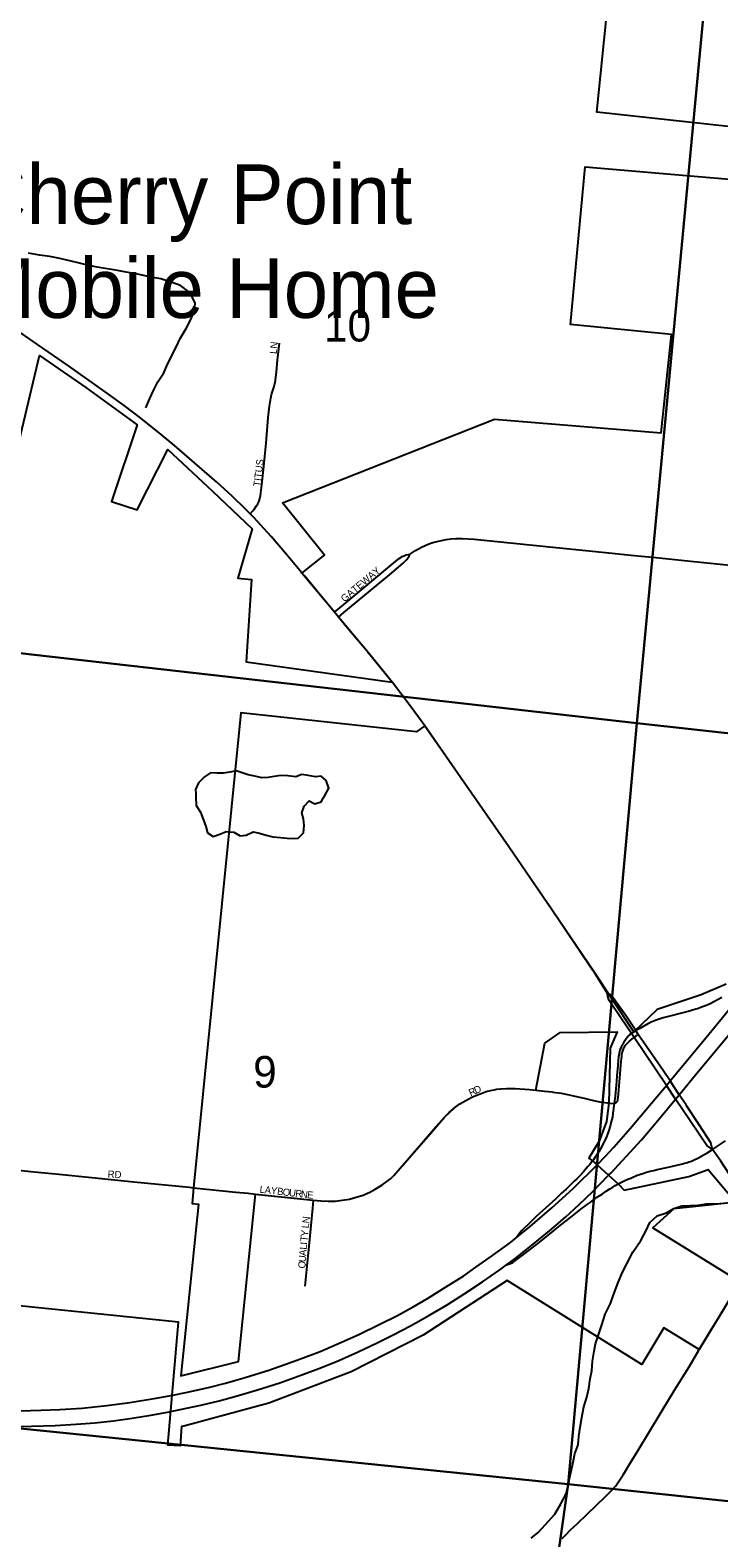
# Model space of a CAD drawing. Extents: x 1410790 to 1770854, y 566777 to 831614.
# Drawn here: x 1620852 to 1625664, y 690028 to 700569 of the extents above; entities that cross this region are included whole.
import ezdxf

# ---------------------------------------------------------------- set-up
doc = ezdxf.new("R2010")
doc.units = 0
for name, color, linetype in [('GM_X_City_Street', 7, 'Continuous'), ('GM_X_City_Street_Text', 7, 'Continuous'), ('GM_X_Corporation', 7, 'Continuous'), ('GM_X_Interchange_Ramps', 7, 'Continuous'), ('GM_X_Interstate_Route', 7, 'Continuous'), ('GM_X_Minor_Lake', 7, 'Continuous'), ('GM_X_Minor_River', 7, 'Continuous'), ('GM_X_Section', 7, 'Continuous'), ('GM_X_Section_Text', 7, 'Continuous'), ('GM_X_State_Route', 7, 'Continuous'), ('GM_X_Township_Road', 7, 'Continuous'), ('GM_X_Township_Subdivision', 7, 'Continuous'), ('GM_X_Township_Subdivision_Text', 7, 'Continuous'), ('GM_X_Unincorporated_Text', 7, 'Continuous')]:
    doc.layers.add(name, color=color, linetype=linetype)

msp = doc.modelspace()

# ---------------------------------------------------------------- linework, layer by layer
at = {"layer": 'GM_X_City_Street'}
for points in [[(1623503, 696904), (1623545, 696930), (1623591, 696957), (1623628, 696973), (1623645, 696980), (1623665, 696987), (1623695, 696995), (1623726, 697002), (1623758, 697008), (1623794, 697013), (1623825, 697015), (1623873, 697015), (1623955, 697010), (1624527, 696952), (1624918, 696912), (1625049, 696899), (1625224, 696883), (1625489, 696853), (1625767, 696826)], [(1622978, 696499), (1623016, 696531), (1623420, 696868), (1623431, 696876), (1623441, 696883), (1623451, 696889), (1623462, 696894), (1623471, 696897), (1623480, 696900), (1623493, 696902), (1623503, 696904)], [(1623006, 696465), (1623044, 696497), (1623363, 696762), (1623459, 696843), (1623475, 696858), (1623484, 696867), (1623489, 696874), (1623494, 696882), (1623499, 696891), (1623503, 696904)], [(1622830, 692390), (1622883, 692385), (1622933, 692382), (1622983, 692383), (1623033, 692388), (1623082, 692397), (1623130, 692410), (1623178, 692425), (1623209, 692438), (1623226, 692446), (1623263, 692466), (1623310, 692495), (1623344, 692519), (1623369, 692539), (1623392, 692562), (1623438, 692612), (1623459, 692635), (1623671, 692883), (1623747, 692969), (1623779, 693002), (1623816, 693035), (1623855, 693062), (1623897, 693087), (1623937, 693108), (1623978, 693126), (1624002, 693135), (1624037, 693148), (1624069, 693156), (1624094, 693161), (1624112, 693164)], [(1624112, 693164), (1624138, 693167), (1624140, 693167), (1624181, 693170), (1624241, 693169), (1624340, 693162), (1624385, 693158), (1624445, 693152), (1624502, 693146)], [(1619591, 692653), (1619592, 692664), (1619596, 692676), (1619603, 692688), (1619609, 692696), (1619616, 692702), (1619624, 692706), (1619631, 692708), (1619647, 692711), (1619663, 692711), (1619679, 692711), (1619711, 692708), (1619825, 692693), (1619940, 692680), (1620169, 692657), (1620398, 692635), (1620545, 692619), (1620644, 692611), (1620725, 692603), (1620856, 692590), (1621053, 692570), (1621282, 692547), (1621576, 692518), (1621964, 692479)], [(1622374, 692437), (1622426, 692431), (1622536, 692420), (1622701, 692402), (1622830, 692390)], [(1622830, 692390), (1622825, 692334), (1622802, 692091), (1622771, 691788)]]:
    msp.add_lwpolyline(points, dxfattribs=at)
at = {"layer": 'GM_X_Corporation'}
for points in [[(1627509, 701506), (1627380, 700186), (1627615, 700245), (1627909, 700222), (1627909, 700252), (1627962, 700252), (1627959, 700222), (1627958, 700149), (1627965, 700026), (1627979, 699958), (1627993, 699917), (1628017, 699879), (1628057, 699829), (1628139, 699756), (1628169, 699722), (1628191, 699690), (1628225, 699623), (1624812, 699996), (1624928, 701143)], [(1620465, 696400), (1620918, 698294), (1621241, 698071), (1621600, 697809), (1621419, 697274), (1621600, 697215), (1621814, 697637), (1622126, 697346), (1622402, 697083), (1622302, 696737), (1622398, 696729), (1622361, 696153), (1623382, 696010), (1623213, 696217), (1623006, 696465), (1622978, 696499), (1622751, 696773), (1622908, 696898), (1622614, 697264), (1624096, 697850), (1625262, 697753), (1625332, 698442), (1624627, 698510), (1624729, 699614), (1627209, 699401)], [(1625715, 693900), (1625541, 693825), (1625234, 693722), (1625070, 693567), (1624918, 693795), (1624794, 693980), (1624469, 694461), (1624197, 694859), (1623861, 695342), (1623610, 695705), (1623586, 695688), (1623552, 695663), (1622323, 695795), (1621992, 692476), (1621984, 692366), (1622027, 692362), (1621905, 691160), (1622308, 691262), (1622426, 692431), (1622830, 692390), (1622883, 692385), (1622933, 692382), (1622983, 692383), (1623033, 692388), (1623082, 692397), (1623130, 692410), (1623178, 692425), (1623209, 692438), (1623226, 692446), (1623263, 692466), (1623310, 692495), (1623344, 692519), (1623369, 692539), (1623392, 692562), (1623438, 692612), (1623663, 692871), (1623747, 692969), (1623816, 693035), (1623855, 693062), (1623897, 693087), (1623937, 693108), (1623978, 693126), (1624002, 693135), (1624037, 693148), (1624069, 693156), (1624094, 693161), (1624112, 693164), (1624138, 693167), (1624181, 693170), (1624241, 693169), (1624340, 693162), (1624385, 693158), (1624448, 693486), (1624555, 693561), (1624954, 693566), (1624904, 693451), (1624896, 693068), (1624878, 692940), (1624828, 692801), (1624756, 692683), (1624781, 692663), (1624813, 692635), (1624894, 692563), (1624961, 692503), (1625003, 692460), (1625455, 692554), (1625589, 692603), (1625763, 692395)], [(1625767, 692372), (1625349, 692328), (1625202, 692195), (1625814, 691817), (1625527, 691346), (1625279, 691497), (1625125, 691240), (1624185, 691827), (1623598, 691446), (1623095, 691189), (1622520, 690969), (1621926, 690810), (1621909, 690807), (1621899, 690672), (1621814, 690677), (1621888, 691537), (1619570, 691773)]]:
    msp.add_lwpolyline(points, dxfattribs=at)
at = {"layer": 'GM_X_Interchange_Ramps'}
for points in [[(1625685, 693806), (1625659, 693791), (1625634, 693777), (1625604, 693762), (1625571, 693748), (1625543, 693738), (1625521, 693730), (1625502, 693724), (1625473, 693715), (1625450, 693709), (1625275, 693663), (1625246, 693654), (1625234, 693650), (1625215, 693643), (1625203, 693639), (1625191, 693633), (1625168, 693621), (1625111, 693589), (1625084, 693575)], [(1625084, 693575), (1625053, 693555), (1625047, 693551), (1625041, 693546), (1625034, 693541), (1625023, 693526), (1625011, 693510), (1625003, 693497), (1624998, 693489), (1624992, 693479), (1624989, 693474), (1624985, 693466), (1624981, 693458), (1624978, 693452), (1624973, 693439), (1624970, 693427), (1624967, 693415), (1624965, 693403), (1624963, 693390), (1624961, 693367), (1624958, 693331), (1624951, 693258), (1624948, 693218), (1624939, 693115), (1624933, 693065), (1624924, 692997), (1624920, 692970), (1624910, 692929), (1624904, 692906), (1624895, 692877), (1624886, 692851), (1624878, 692831), (1624865, 692802), (1624854, 692780), (1624846, 692764), (1624837, 692747), (1624825, 692727), (1624814, 692711), (1624807, 692700), (1624800, 692690), (1624787, 692672), (1624781, 692663), (1624762, 692639), (1624746, 692621), (1624718, 692588), (1624690, 692558), (1624672, 692539), (1624653, 692521), (1624627, 692496), (1624597, 692467), (1624565, 692437), (1624524, 692399), (1624478, 692356), (1624387, 692274), (1624333, 692221), (1624301, 692191), (1624283, 692172), (1624270, 692156), (1624247, 692126)], [(1624933, 693065), (1624938, 693068), (1624946, 693073), (1624952, 693077), (1624954, 693079), (1624955, 693081), (1624956, 693084), (1624957, 693087), (1624958, 693090), (1624959, 693098), (1624960, 693108), (1624963, 693131), (1624974, 693272), (1624979, 693334), (1624981, 693358), (1624983, 693376), (1624985, 693393), (1624987, 693408), (1624989, 693418), (1624991, 693426), (1624993, 693433), (1624995, 693439), (1624997, 693445), (1625000, 693450), (1625001, 693454), (1625004, 693459), (1625007, 693465), (1625010, 693470), (1625013, 693474), (1625017, 693478), (1625023, 693485), (1625030, 693492), (1625040, 693501), (1625056, 693515), (1625072, 693527), (1625101, 693548)], [(1624179, 691936), (1624202, 691944), (1624214, 691949), (1624224, 691954), (1624234, 691960), (1624299, 692009), (1624330, 692032), (1624396, 692084), (1624457, 692133), (1624517, 692181), (1624558, 692214), (1624596, 692245), (1624662, 692296), (1624700, 692325), (1624744, 692358), (1624764, 692373), (1624788, 692391), (1624820, 692414), (1624848, 692432), (1624877, 692453), (1624903, 692469), (1624923, 692481), (1624940, 692491), (1624961, 692503), (1624979, 692512), (1625007, 692526), (1625027, 692535), (1625048, 692544), (1625062, 692550), (1625080, 692557), (1625094, 692563), (1625109, 692568), (1625133, 692576), (1625159, 692584), (1625185, 692591), (1625210, 692597), (1625233, 692603), (1625300, 692618), (1625339, 692627), (1625400, 692641), (1625417, 692645), (1625434, 692649), (1625445, 692653), (1625455, 692656), (1625465, 692659), (1625478, 692664), (1625492, 692671), (1625516, 692683), (1625586, 692723), (1625620, 692743)], [(1625620, 692743), (1625710, 692804)]]:
    msp.add_lwpolyline(points, dxfattribs=at)
at = {"layer": 'GM_X_Interstate_Route'}
for points in [[(1625364, 693097), (1625387, 693125), (1625522, 693290), (1625721, 693531), (1625978, 693844), (1626269, 694199), (1626436, 694403), (1626447, 694415), (1626883, 694940), (1627207, 695332), (1627465, 695651), (1627571, 695776), (1627658, 695875), (1627769, 696000), (1627830, 696065), (1627898, 696137), (1627899, 696139)], [(1620783, 690917), (1620926, 690920), (1621060, 690925), (1621215, 690936), (1621387, 690953), (1621547, 690974), (1621733, 691004), (1621848, 691026), (1621939, 691044), (1622013, 691060), (1622106, 691082), (1622217, 691110), (1622289, 691130), (1622355, 691149), (1622519, 691201), (1622632, 691239), (1622741, 691279), (1622877, 691332), (1623028, 691396), (1623148, 691450), (1623296, 691521), (1623413, 691581), (1623528, 691644), (1623628, 691701), (1623755, 691781), (1623881, 691861), (1623967, 691920), (1624083, 692003), (1624207, 692094), (1624247, 692126), (1624346, 692206), (1624497, 692335), (1624647, 692471), (1624813, 692635), (1624813, 692635), (1624869, 692694), (1624930, 692760), (1625044, 692889), (1625231, 693111), (1625297, 693191), (1625324, 693223), (1625368, 693276), (1625573, 693524), (1625753, 693743)], [(1624911, 692581), (1625123, 692811), (1625250, 692961), (1625362, 693095), (1625364, 693097)], [(1621856, 690916), (1622045, 690956), (1622172, 690985), (1622299, 691020), (1622440, 691062), (1622596, 691112), (1622750, 691167), (1622888, 691219), (1623009, 691269), (1623144, 691328), (1623277, 691391), (1623394, 691449), (1623510, 691510), (1623638, 691583), (1623765, 691658), (1623890, 691736), (1624012, 691818), (1624133, 691902), (1624179, 691936), (1624238, 691980), (1624354, 692071), (1624480, 692175), (1624592, 692271), (1624689, 692359), (1624783, 692450), (1624894, 692563), (1624911, 692581)], [(1616535, 690848), (1616564, 690848), (1616667, 690846), (1617038, 690845), (1617328, 690841), (1618014, 690836), (1618406, 690833), (1619095, 690824), (1619928, 690815), (1620403, 690807), (1620666, 690806), (1620862, 690808), (1621026, 690814), (1621173, 690822), (1621304, 690833), (1621434, 690847), (1621564, 690865), (1621694, 690885), (1621837, 690912), (1621856, 690916)]]:
    msp.add_lwpolyline(points, dxfattribs=at)
at = {"layer": 'GM_X_Minor_Lake'}
for points in [[(1622899, 695200), (1622910, 695217), (1622938, 695269), (1622919, 695324), (1622885, 695354), (1622845, 695348), (1622795, 695359), (1622751, 695365), (1622709, 695349), (1622653, 695356), (1622603, 695358), (1622557, 695350), (1622515, 695343), (1622471, 695341), (1622422, 695354), (1622376, 695362), (1622332, 695376), (1622292, 695391), (1622248, 695381), (1622202, 695375), (1622158, 695374), (1622112, 695376), (1622070, 695348), (1622028, 695307), (1622007, 695259), (1622009, 695232)], [(1622009, 695232), (1622009, 695207), (1622012, 695149), (1622042, 695102), (1622061, 695052), (1622079, 695002), (1622092, 694956), (1622130, 694931), (1622178, 694947), (1622222, 694967), (1622276, 694962), (1622320, 694936), (1622360, 694942), (1622410, 694963), (1622454, 694955), (1622500, 694942), (1622548, 694930), (1622602, 694924), (1622648, 694919), (1622694, 694917), (1622724, 694921), (1622762, 694958), (1622766, 695008), (1622761, 695056), (1622751, 695097), (1622767, 695143), (1622802, 695182), (1622842, 695160), (1622884, 695174), (1622899, 695200)]]:
    msp.add_lwpolyline(points, dxfattribs=at)
at = {"layer": 'GM_X_Minor_River'}
for points in [[(1621661, 697929), (1621687, 697993), (1621712, 698045), (1621744, 698111), (1621785, 698174), (1621813, 698238), (1621874, 698358), (1621901, 698412), (1621941, 698482), (1621974, 698545), (1622000, 698609), (1622005, 698661), (1621969, 698732), (1621902, 698784), (1621836, 698807), (1621764, 698830), (1621696, 698842), (1621635, 698855), (1621581, 698867), (1621523, 698878), (1621461, 698888), (1621321, 698913), (1621264, 698924), (1621196, 698940), (1621138, 698953), (1621060, 698973), (1620988, 698986), (1620916, 698995), (1620841, 699009)], [(1624352, 690025), (1624402, 690065), (1624451, 690120), (1624519, 690194), (1624560, 690266), (1624598, 690335), (1624611, 690389), (1624621, 690443), (1624636, 690515), (1624648, 690569), (1624657, 690619), (1624681, 690679), (1624686, 690737), (1624694, 690803), (1624707, 690869), (1624721, 690945), (1624742, 691011), (1624756, 691073), (1624765, 691141), (1624776, 691197), (1624782, 691263), (1624793, 691333), (1624803, 691385), (1624824, 691447), (1624846, 691517), (1624869, 691593), (1624906, 691667), (1624928, 691727), (1624961, 691814), (1624991, 691886), (1625022, 691944), (1625064, 692026), (1625119, 692107), (1625156, 692177), (1625182, 692233), (1625232, 692279), (1625297, 692300), (1625349, 692330), (1625405, 692349), (1625463, 692351), (1625517, 692353), (1625575, 692364), (1625647, 692363), (1625719, 692371)]]:
    msp.add_lwpolyline(points, dxfattribs=at)
at = {"layer": 'GM_X_Section'}
for points in [[(1620208, 701672), (1625594, 701077), (1625091, 695725), (1619669, 696338)], [(1625594, 701077), (1631082, 700473), (1630488, 695128), (1625091, 695725)], [(1619669, 696338), (1625091, 695725), (1624612, 690404), (1619110, 690962)], [(1625091, 695725), (1630488, 695128), (1629887, 689843), (1624612, 690404)], [(1619110, 690962), (1624612, 690404), (1623859, 685107), (1618533, 685643)], [(1624612, 690404), (1629887, 689843), (1629292, 684562), (1623859, 685107)]]:
    msp.add_lwpolyline(points, close=True, dxfattribs=at)
at = {"layer": 'GM_X_State_Route'}
for points in [[(1621860, 697664), (1621767, 697743), (1621626, 697856), (1621508, 697945), (1621375, 698041), (1621120, 698221), (1620904, 698371), (1620675, 698530), (1620565, 698602), (1620468, 698663), (1620355, 698730), (1620281, 698772), (1620255, 698786), (1620109, 698861), (1620035, 698895), (1619885, 698957)], [(1622140, 697423), (1621930, 697605), (1621860, 697664)], [(1623383, 696009), (1623382, 696010), (1623217, 696213), (1623213, 696217), (1623070, 696387), (1623006, 696465), (1622978, 696499), (1622863, 696638), (1622770, 696751), (1622751, 696773), (1622747, 696777), (1622642, 696903), (1622535, 697028), (1622414, 697162), (1622390, 697187), (1622357, 697221), (1622263, 697312), (1622153, 697411), (1622140, 697423)], [(1623610, 695704), (1623610, 695705), (1623508, 695845), (1623383, 696009)], [(1624887, 693834), (1624794, 693980), (1624782, 693998), (1624691, 694133), (1624471, 694458), (1624469, 694461), (1624197, 694859), (1623861, 695342), (1623740, 695517), (1623610, 695704)], [(1625352, 693179), (1625324, 693223), (1625275, 693296), (1625101, 693548), (1625084, 693575), (1625018, 693674), (1624926, 693803), (1624911, 693822), (1624887, 693834)], [(1625620, 692743), (1625579, 692772), (1625411, 693022), (1625362, 693095), (1625297, 693191), (1625072, 693527), (1625053, 693555), (1624988, 693650), (1624897, 693786), (1624888, 693812), (1624887, 693834)], [(1625440, 693047), (1625435, 693055), (1625387, 693125), (1625352, 693179)], [(1625620, 692743), (1625609, 692791), (1625527, 692915), (1625440, 693047)], [(1626049, 692132), (1626025, 692160), (1625959, 692248), (1625844, 692413), (1625733, 692576), (1625678, 692661), (1625620, 692743)]]:
    msp.add_lwpolyline(points, dxfattribs=at)
at = {"layer": 'GM_X_Township_Road'}
for points in [[(1624502, 693146), (1624505, 693145), (1624561, 693136), (1624618, 693125), (1624658, 693116), (1624723, 693101), (1624788, 693086), (1624820, 693080), (1624845, 693075), (1624888, 693069), (1624896, 693068), (1624933, 693065)], [(1621964, 692479), (1621992, 692476), (1622288, 692445), (1622374, 692437)], [(1625524, 691341), (1625526, 691345), (1625527, 691346), (1625595, 691458), (1625647, 691542), (1625691, 691615), (1625736, 691691), (1625760, 691731), (1625781, 691763), (1625812, 691814)], [(1624570, 690023), (1624596, 690051), (1624626, 690081), (1624676, 690129), (1624744, 690193), (1624871, 690317), (1624917, 690361), (1624943, 690391), (1624968, 690426), (1624995, 690468), (1625013, 690500), (1625037, 690538), (1625105, 690649), (1625173, 690759), (1625268, 690918), (1625355, 691060), (1625412, 691153), (1625456, 691225), (1625524, 691341)]]:
    msp.add_lwpolyline(points, dxfattribs=at)
at = {"layer": 'GM_X_Township_Subdivision'}
msp.add_lwpolyline([(1622390, 697187), (1622408, 697209), (1622420, 697223), (1622432, 697241), (1622442, 697257), (1622449, 697271), (1622452, 697279), (1622457, 697295), (1622461, 697314), (1622463, 697334), (1622470, 697389), (1622485, 697518), (1622500, 697681), (1622515, 697860), (1622524, 697941), (1622528, 697969), (1622533, 697995), (1622539, 698021), (1622548, 698049), (1622555, 698071), (1622560, 698089), (1622564, 698106), (1622565, 698121), (1622573, 698180), (1622581, 698262), (1622594, 698380)], dxfattribs=at)

# ---------------------------------------------------------------- texts
at = {"layer": 'GM_X_City_Street_Text'}
for s, rotation, p in [('GATEWAY', 40.3345, (1623048, 696567)), ('R', 24.7836, (1623930, 693114)), ('D', 23.4842, (1623966, 693131)), ('RD', 356.9833, (1621392, 692547)), ('L', 353.4003, (1622453, 692442)), ('A', 353.4068, (1622488, 692438)), ('Y', 353.4068, (1622531, 692433)), ('B', 353.398, (1622575, 692428)), ('O', 353.4017, (1622614, 692423)), ('U', 353.4068, (1622658, 692418)), ('R', 353.398, (1622702, 692413)), ('N', 353.4068, (1622741, 692408)), ('E', 353.4023, (1622785, 692403)), ('L', 83.3826, (1622798, 692190)), ('N', 83.3629, (1622802, 692225)), ('T', 83.8408, (1622788, 692098)), ('Y', 83.4064, (1622792, 692133)), ('U', 85.7874, (1622777, 691954)), ('A', 85.7981, (1622780, 691998)), ('L', 85.5699, (1622783, 692042)), ('I', 84.7027, (1622786, 692076)), ('Q', 85.7781, (1622774, 691910))]:
    msp.add_text(s, height=50, rotation=rotation, dxfattribs=at).set_placement(p)
at = {"layer": 'GM_X_Section_Text'}
for s, p in [('10', (1622905, 698392)), ('9', (1622410, 693176))]:
    msp.add_text(s, height=221, rotation=0, dxfattribs=at).set_placement(p)
at = {"layer": 'GM_X_Township_Subdivision_Text'}
for s, rotation, p in [('LN', 83.6511, (1622574, 698303)), ('TITUS', 82.8817, (1622460, 697375))]:
    msp.add_text(s, height=50, rotation=rotation, dxfattribs=at).set_placement(p)
at = {"layer": 'GM_X_Unincorporated_Text'}
for s, p in [('Cherry Point', (1620423, 699213)), ('Mobile Home', (1620423, 698557))]:
    msp.add_text(s, height=417, rotation=0, dxfattribs=at).set_placement(p)

doc.saveas('drawing.dxf')
